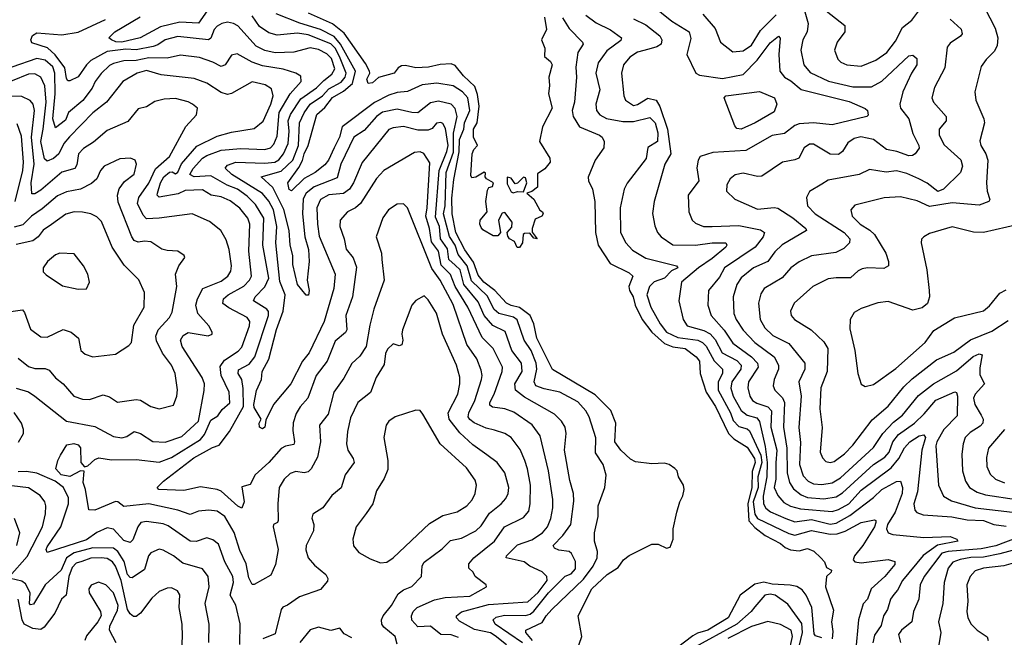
# Model space of a CAD drawing. Extents: x 1308313 to 1441400, y 959662 to 1036319.
# Tile 596 of 656: x 1409982 to 1414736, y 987731 to 990713. Entities that reach past the tile are written whole.
import ezdxf

# ---------------------------------------------------------------- set-up
doc = ezdxf.new("R2010")
doc.units = 0

msp = doc.modelspace()

# ---------------------------------------------------------------- linework, layer by layer
at = {"layer": '0CON10XD'}
for points in [[(1413023.4, 990793.4), (1413131.2, 990705), (1413213.8, 990655), (1413222.3, 990622.3), (1413204, 990545), (1413247.1, 990455), (1413264.7, 990444.7), (1413375, 990429.7), (1413475, 990447.8), (1413543.1, 990516.9), (1413605, 990601.2), (1413645, 990633.1), (1413654.5, 990624.5), (1413647.5, 990545), (1413651.7, 990465), (1413674.8, 990434.8), (1413705, 990417.5), (1413754.6, 990375.4), (1413987.3, 990317.3), (1414065, 990284.2), (1414075.6, 990275), (1414078.8, 990251.2), (1414072.5, 990245), (1413905, 990205.4), (1413815, 990214.5), (1413745, 990210.3), (1413725, 990201.6), (1413675, 990162.7), (1413615, 990153.4), (1413488.4, 990081.6), (1413328.8, 990071.2), (1413268.3, 990051.7), (1413257.8, 990035), (1413251.9, 989998.1), (1413260.5, 989935), (1413209.1, 989865), (1413212.1, 989785), (1413229.5, 989745), (1413245, 989730.5), (1413283.8, 989713.8), (1413325.5, 989714.5), (1413455, 989718.9), (1413558.3, 989698.3), (1413577.9, 989685), (1413572, 989665), (1413533.1, 989615), (1413385.2, 989514.8), (1413361, 989469), (1413308.5, 989405), (1413304.1, 989334.1), (1413320.3, 989285), (1413383.8, 989213.8), (1413425, 989151.4), (1413515, 989084.8), (1413544, 989055), (1413547.1, 989035), (1413501.4, 988965), (1413498.1, 988935), (1413507.6, 988895), (1413520, 988875), (1413541.2, 988861.2), (1413593.6, 988843.6), (1413611.5, 988825), (1413608.9, 988745), (1413637.2, 988635), (1413633.5, 988573.5), (1413633.5, 988495), (1413625.6, 988455), (1413642.5, 988415), (1413671.8, 988381.9), (1413703.6, 988363.6), (1413751.6, 988351.6), (1413905, 988339.2), (1413935, 988348.6), (1413985, 988376.2), (1414045, 988442), (1414190.1, 988549.9), (1414226.6, 988595), (1414253.7, 988646.3), (1414280, 988675), (1414325, 988703.5), (1414347.8, 988707.8), (1414355.9, 988695), (1414338.1, 988635), (1414316.3, 988433.7), (1414298.9, 988375), (1414303.8, 988345), (1414314.4, 988334.4), (1414345, 988323), (1414483.3, 988313.3), (1414557.4, 988297.4), (1414634.9, 988294.9), (1414685, 988275.6), (1414745, 988266.9)], [(1414615, 990823.8), (1414691.2, 990671.2), (1414705.4, 990625), (1414701.1, 990588.9), (1414689.4, 990560.6), (1414648.9, 990521.1), (1414625, 990486.7), (1414593.3, 990365), (1414599.1, 990325), (1414637.7, 990235), (1414639.6, 990215), (1414617.6, 990127.6), (1414623.3, 990105), (1414646.2, 990065), (1414657.1, 990035), (1414650.8, 989925), (1414653.8, 989885), (1414665.6, 989845), (1414660.8, 989835), (1414615, 989817.8), (1414485, 989828.6), (1414375, 989811.1), (1414315, 989837.6), (1414235, 989857.1), (1414156.5, 989853.5), (1414015, 989818.1), (1413995.7, 989795), (1414001.5, 989765), (1414040.4, 989725), (1414086.8, 989696.8), (1414109.7, 989675), (1414163.8, 989585), (1414177.5, 989545), (1414177.5, 989525), (1414155, 989511.5), (1414075.3, 989514.7), (1414050.5, 989509.5), (1414030, 989500), (1413993.8, 989466.2), (1413925, 989467.2), (1413885, 989461.2), (1413812.2, 989425), (1413721.1, 989345), (1413703.6, 989305), (1413707.3, 989285), (1413722.5, 989265), (1413803.3, 989215), (1413865, 989158.2), (1413883.5, 989125), (1413881.1, 989015), (1413850.3, 988935), (1413844.7, 988834.7), (1413856.1, 988743.9), (1413846.9, 988625), (1413857.7, 988597.7), (1413875, 988579.5), (1413895, 988574.6), (1413915, 988580), (1413965, 988616.5), (1414005, 988659.3), (1414098.2, 988781.8), (1414175, 988846.8), (1414250.1, 988939.9), (1414290.9, 988979.1), (1414409.4, 989070.6), (1414492.8, 989107.2), (1414572.5, 989167.5), (1414675, 989209.8), (1414755, 989260)], [(1413752.8, 990825), (1413788.4, 990695)], [(1410898.1, 990771.9), (1410845, 990696.5), (1410755, 990700.9), (1410661.9, 990678.1), (1410564.3, 990625), (1410474.7, 990604.7), (1410445.6, 990605.6), (1410425.6, 990615), (1410412.9, 990625), (1410442.3, 990655), (1410563.1, 990726.9)], [(1412672.5, 987665), (1412696.2, 987735), (1412678.8, 987835), (1412745, 987964.3), (1412818, 988035), (1412872.4, 988067.6), (1412898, 988105), (1412925, 988126.2), (1413035, 988180.8), (1413065, 988181.4), (1413105, 988161.9), (1413123.3, 988166.7), (1413137.7, 988205), (1413137.6, 988255), (1413154.3, 988335.7), (1413168.8, 988385), (1413184.1, 988414.1), (1413190.9, 988445), (1413186.9, 988465), (1413162.9, 988505), (1413156, 988535), (1413145, 988546), (1413118, 988565), (1413095, 988572), (1413035, 988568.7), (1412955, 988578.4), (1412931.8, 988591.8), (1412884.8, 988635), (1412855.2, 988675), (1412861.1, 988765), (1412836.7, 988826.7), (1412761.3, 988901.3), (1412555, 989024.6), (1412479.3, 989175), (1412464, 989245), (1412446.9, 989285), (1412395, 989322.6), (1412355, 989332.4), (1412332.6, 989345), (1412275.9, 989405.9), (1412223.3, 989445), (1412195, 989479.8), (1412172.7, 989542.7), (1412131.6, 989601.6), (1412087.5, 989685), (1412070.5, 989775), (1412068.8, 989851.2), (1412078.6, 989941.4), (1412103.8, 990075), (1412106.1, 990135), (1412126, 990184), (1412130.2, 990215), (1412155.8, 990275), (1412145.1, 990335.1), (1412119.7, 990365), (1412075, 990394.3), (1411996, 990406), (1411925, 990397.7), (1411855, 990366.2), (1411805, 990361.5), (1411765, 990349.2), (1411695, 990313.8), (1411539.4, 990195), (1411526, 990145), (1411501.2, 990095), (1411472.6, 990035), (1411455, 990012.4), (1411408.9, 989975), (1411355, 989945.4), (1411295, 989886.9), (1411283.2, 989893.2), (1411277.5, 989925), (1411330.7, 989999.3), (1411347, 990033), (1411355, 990064.7), (1411375.6, 990105), (1411417.1, 990255), (1411455, 990289.6), (1411493, 990337), (1411545, 990367.8), (1411589.7, 990405), (1411603, 990465), (1411531.2, 990595), (1411501.2, 990631.2), (1411435, 990666.2), (1411335, 990696.3), (1411220.7, 990740.7)], [(1412515.4, 990725.4), (1412525.5, 990665), (1412501.9, 990615), (1412517.1, 990575), (1412516.7, 990535), (1412545, 990511.2), (1412552.5, 990495), (1412537.1, 990435), (1412540.6, 990395), (1412535.6, 990355), (1412552.5, 990285), (1412506, 990195), (1412491.2, 990125), (1412541.2, 990045), (1412543.3, 990025), (1412517.7, 989992.3), (1412481.7, 989968.3), (1412482.5, 989905), (1412455, 989883.3), (1412430, 989875), (1412465, 989846.7), (1412493.8, 989793.8), (1412506.7, 989785), (1412510, 989775), (1412502.5, 989765), (1412470.7, 989749.3), (1412456.2, 989705), (1412456.7, 989686.7), (1412480, 989655), (1412465, 989657.5), (1412445, 989682.5), (1412419.3, 989680.7), (1412413.8, 989675), (1412410, 989635), (1412395, 989612.9), (1412383.7, 989613.7), (1412371.5, 989641.5), (1412346.7, 989655), (1412338.3, 989668.3), (1412336.2, 989685), (1412358.1, 989711.9), (1412360.4, 989735), (1412325, 989782.5), (1412310.9, 989779.1), (1412294.3, 989745.7), (1412303.9, 989686.1), (1412291.4, 989668.6), (1412268.9, 989668.9), (1412218, 989698), (1412209.5, 989709.5), (1412203.8, 989725), (1412206, 989745), (1412239.2, 989785), (1412232, 989835), (1412240.7, 989889.3), (1412247, 989903), (1412265, 989907.5), (1412270, 989925), (1412236.7, 989945), (1412230, 989955), (1412231.7, 989971.7), (1412225, 989977.5), (1412185, 989952.5), (1412165, 989950), (1412160.7, 989960.7), (1412166, 990065), (1412175, 990086.2), (1412192.5, 990105), (1412173.1, 990145), (1412174, 990185), (1412190.4, 990215), (1412199.8, 990295), (1412192, 990352), (1412179.6, 990389.6), (1412125, 990441.9), (1412085, 990491.8), (1412065, 990499.2), (1412012.7, 990497.3), (1411956.6, 990483.4), (1411895, 990480), (1411845, 990492.5), (1411825, 990490.8), (1411808.9, 990481.1), (1411790, 990455), (1411715, 990433.3), (1411685, 990408.6), (1411664.4, 990405), (1411658.5, 990425), (1411673.5, 990455), (1411671.5, 990465), (1411651.8, 990501.8), (1411548.3, 990648.3), (1411492.6, 990692.6), (1411376.9, 990745)], [(1413280.1, 990740.1), (1413339.7, 990669.7), (1413365.7, 990605), (1413425, 990558.2), (1413475, 990563.3), (1413515, 990590.4), (1413559.1, 990660.9), (1413634.1, 990735.9)], [(1413875.3, 990755), (1413965.5, 990685), (1413965.3, 990654.7), (1413928.9, 990605), (1413915.8, 990565.8), (1413932.8, 990522.8), (1413947.5, 990507.5), (1413976.2, 990495), (1414045, 990488.8), (1414115, 990517.3), (1414168.2, 990555), (1414211.1, 990608.9), (1414244.8, 990675.2), (1414289, 990711), (1414327.9, 990762.1)], [(1412410.3, 987705), (1412278.5, 987795), (1412267.4, 987815), (1412282.5, 987827.5), (1412322.6, 987837.4), (1412425, 987836.6), (1412446.9, 987843.1), (1412465, 987857.5), (1412534.7, 987945.3), (1412615, 988026.7), (1412645, 988038), (1412665, 988062), (1412665, 988097.5), (1412646, 988135), (1412634.5, 988144.5), (1412585, 988151.6), (1412565, 988160.7), (1412557.7, 988175), (1412605, 988222), (1412642.8, 988275), (1412658.1, 988388.1), (1412656.8, 988425), (1412638.8, 988488.8), (1412612.6, 988635), (1412620.9, 988715), (1412616, 988745), (1412598.8, 988775), (1412565, 988808.2), (1412420.1, 988890.1), (1412375.3, 988925), (1412372.5, 988955), (1412408.5, 989015), (1412405.6, 989055), (1412358.7, 989115), (1412326.7, 989206.7), (1412266.9, 989236.9), (1412225, 989284.2), (1412195, 989350.2), (1412125.8, 989435), (1412109.2, 989505), (1412085, 989527.9), (1412054.9, 989555), (1412047.2, 989607.2), (1412014.6, 989655), (1412009.5, 989715), (1411989.4, 989759.4), (1412007.7, 989985), (1412045, 990076.8), (1412050.8, 990105), (1412037.9, 990187.9), (1412025, 990211.5), (1412015, 990216.2), (1411995, 990212.7), (1411973.2, 990186.8), (1411955, 990179.1), (1411905, 990179.5), (1411835, 990196.7), (1411785, 990191.2), (1411765, 990183.3), (1411635.8, 990024.2), (1411593.9, 989925), (1411575, 989894.1), (1411546.1, 989873.9), (1411475, 989867.7), (1411434.7, 989845), (1411417.2, 989805), (1411419.8, 989725), (1411428.3, 989668.3), (1411505.7, 989485), (1411498.3, 989415), (1411452.9, 989255), (1411379.4, 989105), (1411348.4, 989065), (1411291.1, 988955), (1411207.5, 988855), (1411170, 988780), (1411165.6, 988745), (1411155, 988737.5), (1411140, 988745), (1411138.8, 988765), (1411147.5, 988785), (1411115, 988840), (1411113.4, 988855), (1411125, 988921.9), (1411150, 988975), (1411152.7, 989015), (1411185.5, 989074.5), (1411222.1, 989217.9), (1411253.8, 989305), (1411264, 989384), (1411238.4, 989448.4), (1411219, 989635), (1411224.3, 989715), (1411207.9, 989795), (1411185, 989837.4), (1411155, 989874.4), (1411005.8, 989965), (1410974.6, 989995.4), (1410985, 990010.4), (1411025, 990024.8), (1411165, 990019.9), (1411214.4, 990025.6), (1411233.4, 990036.6), (1411255.8, 990065), (1411278.1, 990115), (1411282.7, 990175), (1411278.7, 990225), (1411289.7, 990255), (1411339, 990331), (1411415, 990383.5), (1411450.4, 990419.6), (1411489.8, 990450.2), (1411503.2, 990475), (1411487.1, 990525), (1411465, 990548.6), (1411425, 990569.3), (1411385, 990576.4), (1411305, 990555.7), (1411215, 990553.2), (1411165, 990563.5), (1411123.5, 990585), (1411035, 990683.2), (1411015, 990694.7), (1410985, 990700.3), (1410957.5, 990695), (1410935, 990681.2), (1410920.9, 990665), (1410905.5, 990624.5), (1410894.3, 990615.7), (1410745, 990631.9), (1410685, 990615.2), (1410649.2, 990590.8), (1410626.7, 990583.3), (1410545, 990568), (1410495, 990570.2), (1410405, 990559.8), (1410325, 990515.7), (1410304.2, 990495), (1410265, 990436.5), (1410225, 990417.1), (1410215, 990417.5), (1410208.3, 990428.3), (1410199.4, 990480.6), (1410152.9, 990542.9), (1410116.3, 990576.3), (1410040.6, 990600.6), (1410035.4, 990615), (1410043.3, 990636.7), (1410065, 990649.6), (1410185, 990640.2), (1410265, 990652.6), (1410396.7, 990713.3)], [(1412458.5, 987715), (1412425.4, 987755), (1412426.5, 987765), (1412505, 987802.2), (1412524, 987835), (1412551, 987865), (1412705, 988011.7), (1412751, 988075), (1412769.6, 988115), (1412772, 988145), (1412758.2, 988195), (1412756.9, 988235), (1412775.5, 988315), (1412775.5, 988365), (1412807.7, 988455), (1412813.3, 988513.3), (1412800, 988565), (1412761.9, 988621.9), (1412763.3, 988693.3), (1412731.6, 988795), (1412716, 988825), (1412677.5, 988867.5), (1412590, 988915), (1412515, 988930), (1412473.9, 988945), (1412466.1, 988965), (1412479.4, 989025), (1412475.7, 989055), (1412452.2, 989115), (1412417.7, 989165), (1412383.4, 989263.4), (1412366.4, 989276.4), (1412295, 989294.8), (1412273.5, 989313.5), (1412239.1, 989379), (1412162.8, 989452.8), (1412142.7, 989525), (1412098.5, 989578.5), (1412084.3, 989625), (1412056.8, 989666.8), (1412028.7, 989775), (1412036.1, 989815), (1412041.5, 989975), (1412076.6, 990073.4), (1412076.9, 990165), (1412093.9, 990245), (1412084.3, 990284.3), (1412065.2, 990305.2), (1412005, 990319.6), (1411965, 990311.9), (1411905, 990263.9), (1411875, 990264.1), (1411805, 990281.5), (1411734.1, 990265.9), (1411705, 990246.1), (1411645, 990178.3), (1411595.3, 990145), (1411532.4, 990015), (1411515, 989948.9), (1411404.5, 989905.5), (1411366.1, 989875), (1411351.2, 989848.8), (1411347, 989775), (1411359.6, 989665), (1411377.3, 989602.7), (1411380, 989545), (1411370.8, 989455), (1411380, 989405), (1411376.5, 989383.5), (1411365, 989383.1), (1411324.2, 989435), (1411301.3, 989531.3), (1411301.2, 989575), (1411287.7, 989625), (1411283.5, 989695), (1411256.7, 989796.7), (1411205, 989903), (1411147.5, 989955), (1411245, 989981.4), (1411300.2, 990035), (1411328.4, 990105), (1411332.5, 990215), (1411355, 990263.2), (1411385.3, 990304.7), (1411443.7, 990345), (1411475, 990378.4), (1411535, 990410.6), (1411554.2, 990435), (1411557.7, 990455), (1411527, 990535), (1411505, 990575.2), (1411485, 990595.9), (1411375, 990639.6), (1411322.9, 990647.1), (1411273.1, 990643.1), (1411225, 990638.6), (1411185, 990650), (1411139.7, 990679.7), (1411105, 990730.9)], [(1412602.5, 990722.5), (1412635, 990670), (1412699.1, 990605), (1412702.3, 990595), (1412676.6, 990555), (1412666.5, 990483.5), (1412670, 990435), (1412660.3, 990315), (1412649.6, 990275), (1412653.7, 990245), (1412685.7, 990195.7), (1412781.8, 990155), (1412794.5, 990145), (1412803.6, 990125), (1412803.1, 990095), (1412761.4, 990035), (1412726.6, 989953.4), (1412728.2, 989935), (1412747.8, 989895), (1412759.8, 989835), (1412762.5, 989685), (1412774.8, 989625), (1412833.1, 989535), (1412925, 989490), (1412942.5, 989475), (1412923.4, 989425), (1412925.7, 989405), (1412944.3, 989375), (1412954.1, 989335), (1412987.8, 989265), (1413034, 989204), (1413095, 989150.1), (1413135, 989134), (1413194.4, 989125.6), (1413248.2, 989085), (1413263.9, 989065), (1413267.2, 989005), (1413296.2, 988915), (1413341.6, 988845), (1413405, 988715.2), (1413429.7, 988689.7), (1413495, 988649.2), (1413530.1, 988595), (1413532.4, 988575), (1413518.9, 988531.1), (1413516.6, 988455), (1413498.4, 988375), (1413503, 988293), (1413531.6, 988261.6), (1413581.9, 988221.9), (1413655, 988184.5), (1413677.5, 988165), (1413703.9, 988153.9), (1413745, 988148.1), (1413785, 988159.7), (1413816.7, 988146.7), (1413850.8, 988115), (1413868, 988095), (1413878, 988068), (1413901.2, 988055), (1413900, 988045), (1413877.5, 988025), (1413873.3, 987975), (1413912, 987862), (1413901.4, 987805), (1413908.5, 987758.5), (1413905, 987723.3)], [(1412715, 990734.6), (1412765, 990697.5), (1412835, 990664.7), (1412888.2, 990625), (1412885, 990612.7), (1412817.5, 990562.5), (1412775.9, 990505), (1412764.2, 990454.2), (1412782.9, 990375), (1412764.2, 990305), (1412767.8, 990275), (1412783.4, 990253.4), (1412815, 990235.8), (1412895, 990221.2), (1412945, 990221.2), (1413025, 990240), (1413051, 990215), (1413064, 990166), (1413061.6, 990125), (1413015, 990095.8), (1413007.1, 990042.9), (1412915, 989924.3), (1412901.2, 989895), (1412881.2, 989805), (1412882.9, 989685), (1412908.5, 989635), (1412940.8, 989600.8), (1413005, 989562.3), (1413154, 989524), (1413160, 989515), (1413129.8, 989500.2), (1413095, 989464.8), (1413045, 989447.4), (1413023.1, 989425), (1413009.5, 989385), (1413028.9, 989325), (1413074.6, 989244.6), (1413105.3, 989205), (1413159.1, 989179.1), (1413256.1, 989166.1), (1413279, 989155), (1413297, 989137), (1413335.1, 989065.1), (1413375.8, 989025), (1413375.2, 989005), (1413353.9, 988965), (1413354.2, 988925), (1413414.6, 988815), (1413427.4, 988777.4), (1413455, 988748.3), (1413495, 988737.7), (1413505, 988728.6), (1413560.2, 988610.2), (1413565.3, 988574.7), (1413546.4, 988505), (1413547.9, 988455), (1413523.4, 988385), (1413532.1, 988325), (1413545, 988304.1), (1413695, 988231.6), (1413725, 988223.6), (1413805, 988246.4), (1413895, 988229.6), (1413929.2, 988230.8), (1413967.3, 988242.7), (1414045, 988285.2), (1414108.6, 988298.6), (1414115.4, 988295.4), (1414115.8, 988285.8), (1414109.3, 988265), (1414052.8, 988175), (1414013.5, 988125), (1414006.9, 988105), (1414015, 988094.8), (1414045, 988090.4), (1414175, 988107), (1414207.8, 988097.8), (1414208.1, 988081.9), (1414159.4, 988025), (1414093.3, 987965), (1414075, 987915.7), (1414055, 987892.5), (1414032.7, 987815), (1414018.1, 987658.1)], [(1412945, 990716.8), (1413005, 990688.1), (1413073.1, 990635), (1413082.7, 990615), (1413078.9, 990595), (1413058.6, 990581.4), (1413019.7, 990570.3)], [(1413788.4, 990695), (1413784.1, 990655), (1413762.9, 990615), (1413753.5, 990565), (1413768.7, 990495), (1413798.6, 990458.6), (1413886.6, 990416.6), (1414005, 990389.4), (1414095, 990389), (1414145, 990416.5), (1414275, 990539.2), (1414295, 990541.9), (1414313.1, 990525), (1414313.8, 990495), (1414288, 990455), (1414245.8, 990365), (1414232.2, 990305), (1414235.4, 990285), (1414274.5, 990235), (1414293.6, 990163.6), (1414323.3, 990105), (1414325, 990093.3), (1414306.2, 990065), (1414293, 990057), (1414275, 990056.4), (1414217.1, 990077.1), (1414166.9, 990086.9), (1414105, 990134.8), (1414042.5, 990147.5), (1414011.5, 990138.5), (1413981.2, 990118.8), (1413954.2, 990075.8), (1413935, 990062.8), (1413895, 990063.3), (1413815, 990111.8), (1413795, 990112.5), (1413769.4, 990095), (1413744.2, 990045), (1413725, 990035.5), (1413665.3, 990024.7), (1413565, 989957.3), (1413545, 989955.5), (1413475, 989971.2), (1413436, 989964), (1413412.9, 989945), (1413395.7, 989915), (1413394.2, 989885), (1413435, 989845.7), (1413545, 989798.2), (1413625, 989806.4), (1413642.6, 989802.6), (1413715, 989756.7), (1413777.1, 989705), (1413781.4, 989695), (1413663.6, 989626.4), (1413627.4, 989592.6), (1413594.4, 989545.6), (1413525, 989514.7), (1413465, 989466.6), (1413444.8, 989435.2), (1413427.2, 989375), (1413430.7, 989295), (1413441.1, 989265), (1413475, 989214.1), (1413531.6, 989155), (1413624.1, 989085), (1413645.2, 989045.2), (1413646.5, 989025), (1413625.3, 988975), (1413620, 988945), (1413627.5, 988925), (1413665, 988886.8), (1413675.2, 988865), (1413669.5, 988745), (1413685.7, 988645), (1413687.7, 988525), (1413698.9, 988478.9), (1413717.9, 988447.9), (1413755, 988418.7), (1413785, 988406.2), (1413865, 988399.5), (1413925, 988409.5), (1413955, 988429), (1414105, 988565.6), (1414159.2, 988600.8), (1414179.6, 988625), (1414197.3, 988675), (1414225, 988709.6), (1414301.6, 988765), (1414349.6, 988810.4), (1414404.7, 988875.3), (1414496.9, 988916.9), (1414505, 988912.9), (1414510.6, 988895), (1414508.9, 988801.1), (1414443.9, 988735), (1414410.3, 988675), (1414405.3, 988655), (1414418, 988465), (1414441.7, 988411.7), (1414480.4, 988390.4), (1414595, 988356.4), (1414775, 988335.2)], [(1414475, 990715.6), (1414527.7, 990667.7), (1414532.9, 990645), (1414525, 990633.8), (1414475, 990600), (1414459.5, 990580.5), (1414449.2, 990480.8), (1414398.9, 990385), (1414385.6, 990335), (1414394.4, 990315), (1414455.5, 990245), (1414455.5, 990225), (1414421.1, 990185), (1414422, 990155), (1414445, 990108.9), (1414525.7, 990035.7), (1414534.7, 990005), (1414525.2, 989974.8), (1414442.3, 989895), (1414415, 989883.5), (1414363.6, 989923.6), (1414322.9, 989945), (1414265, 989970.4), (1414215, 989983.9), (1414165, 989977.1), (1414085, 989989.4), (1414035, 989965.4), (1413885, 989938.2), (1413855, 989919.1), (1413795, 989884), (1413780.6, 989855), (1413786.2, 989815), (1413822.5, 989775), (1413963.4, 989685), (1413990, 989655), (1413988.5, 989635), (1413961.5, 989608.5), (1413921.8, 989588.2), (1413805, 989573.4), (1413745, 989543.3), (1413705, 989514.6), (1413664, 989466), (1413576.2, 989415), (1413560.4, 989389.6), (1413549.7, 989345), (1413557.8, 989265), (1413579.6, 989225), (1413618.7, 989188.7), (1413695, 989150), (1413773.2, 989055), (1413772.4, 989025), (1413744.7, 988965), (1413755.2, 988895), (1413743.6, 988743.6), (1413751.3, 988671.3), (1413747.2, 988565), (1413765, 988511.2), (1413789.2, 988485), (1413815, 988472.2), (1413855, 988468.4), (1413905, 988476.3), (1413945, 988500.9), (1414105, 988648.1), (1414149.3, 988715), (1414200.7, 988769.3), (1414245, 988804.1), (1414321.9, 988898.1), (1414394.6, 988955.4), (1414505, 989017), (1414585, 989087.5), (1414615, 989100), (1414628.9, 989095), (1414617.2, 989032.8), (1414617.7, 988997.7), (1414641.1, 988955), (1414595.3, 988905), (1414587.6, 988885), (1414593.5, 988855), (1414625, 988803.1), (1414633.4, 988785), (1414632.4, 988765), (1414620.2, 988749.8), (1414570.8, 988719.2), (1414546.9, 988695), (1414536.6, 988665), (1414531.6, 988615), (1414534, 988535), (1414548.2, 988485), (1414567.3, 988455), (1414605, 988431.2), (1414645, 988418.5), (1414795, 988396.9)], [(1413019.7, 990570.3), (1412965, 990556), (1412928.1, 990531.9), (1412898, 990495), (1412888, 990455), (1412899.6, 990345), (1412907.5, 990325), (1412945, 990298.7), (1412965, 990303.4), (1413015, 990333.4), (1413055, 990324.7), (1413073.5, 990293.5), (1413109.3, 990185), (1413125.2, 990064.8), (1413097.5, 990015), (1413046.2, 989835), (1413037.2, 989777.2), (1413048.3, 989718.3), (1413061.8, 989685), (1413079.1, 989665), (1413135.8, 989625.8), (1413245, 989624.1), (1413325.8, 989635.8), (1413391.2, 989635), (1413396.9, 989625), (1413392.2, 989615), (1413325, 989559.5), (1413259.1, 989515), (1413176.8, 989445), (1413164.2, 989355), (1413185.4, 989265), (1413205.6, 989235), (1413285, 989211.9), (1413315.5, 989195.5), (1413339.4, 989169.4), (1413374.3, 989104.3), (1413445, 989066.7), (1413464.8, 989045), (1413464.4, 989025), (1413420, 988965), (1413415.7, 988934.3), (1413427.7, 988895), (1413465, 988826.2), (1413493.9, 988803.9), (1413540.5, 988790.5), (1413553.3, 988773.3), (1413581.7, 988651.7), (1413591.5, 988575), (1413589.7, 988505), (1413572.4, 988412.4), (1413573.6, 988375), (1413585, 988354.1), (1413606.4, 988336.4), (1413680.8, 988305), (1413725, 988289.3), (1413805, 988299.2), (1413895, 988277.9), (1413925, 988281.7), (1413989.7, 988319.7), (1414104.2, 988405.8), (1414145, 988444.4), (1414215, 988483.2), (1414235, 988484.3), (1414243.8, 988455), (1414242.3, 988425), (1414209.6, 988335), (1414172.4, 988275), (1414167.9, 988255), (1414175, 988236), (1414197.2, 988227.2), (1414346.8, 988213.2), (1414475, 988218.2), (1414506, 988205), (1414512, 988195), (1414413.7, 988176.3), (1414345, 988125.6), (1414245, 988005.2), (1414220.8, 987959.2), (1414202, 987938), (1414186.6, 987915), (1414171.3, 987865), (1414152.2, 987835), (1414142.2, 987787.7), (1414109.3, 987740.7), (1414100.9, 987705)], [(1412331.8, 987695), (1412278.4, 987738.4), (1412255, 987752), (1412178.6, 987768.6), (1412105, 987808.8), (1412090.4, 987825), (1412091.2, 987835), (1412115, 987854.7), (1412245, 987889.8), (1412435, 987901.7), (1412485, 987947.6), (1412528.1, 988005), (1412527.8, 988025), (1412505, 988047.1), (1412445.8, 988075), (1412418, 988095), (1412330.8, 988115), (1412333.1, 988125), (1412385, 988177.7), (1412455, 988202.2), (1412507.1, 988235), (1412531.1, 988265), (1412547, 988305), (1412556.2, 988356.2), (1412555.6, 988395.6), (1412535.2, 988535), (1412495, 988704), (1412456.2, 988756.2), (1412367.5, 988817.5), (1412325, 988834.2), (1412265, 988842.3), (1412252.5, 988852.5), (1412251.6, 988865), (1412272.8, 988905), (1412312, 989015), (1412313.5, 989035), (1412268.8, 989125), (1412215, 989178.8), (1412145.2, 989325), (1412084.6, 989425), (1412062.9, 989482.9), (1412017.4, 989527.4), (1412003.9, 989595), (1411970.7, 989640.7), (1411960.5, 989705), (1411943, 989765), (1411950, 989805), (1411962, 990022), (1411933.6, 990066.4), (1411915, 990075.3), (1411888.2, 990071.8), (1411741.1, 989985), (1411705, 989946.5), (1411628, 989825), (1411603.9, 989805), (1411564.5, 989785), (1411529.1, 989745), (1411527.3, 989715), (1411548.8, 989655), (1411558.2, 989605), (1411592.4, 989562.4), (1411608.7, 989518.7), (1411589.2, 989375), (1411556.9, 989285), (1411561.6, 989215), (1411555, 989202.9), (1411505, 989160.5), (1411466.9, 989065), (1411414.2, 988995), (1411372.8, 988885), (1411335.6, 988844.4), (1411317.7, 988812.3), (1411302.9, 988767.1), (1411300.4, 988729.6), (1411308.5, 988675), (1411305, 988662.5), (1411265, 988654), (1411245, 988643.1), (1411185, 988574.7), (1411119.5, 988515), (1411095, 988469.2), (1411055, 988458), (1411066.2, 988385), (1411055, 988354.3), (1411035, 988363.5), (1410955, 988436.4), (1410935, 988445.4), (1410855, 988457.3), (1410775, 988440.3), (1410653.8, 988445), (1410646.2, 988455), (1410676.4, 988485), (1410822.8, 988597.2), (1410912.4, 988647.6), (1410945, 988659.1), (1410995.1, 988724.9), (1411062.4, 988845), (1411061.7, 988931.7), (1411054.7, 988975), (1411037.6, 989005), (1411037.9, 989022.1), (1411089.5, 989050.5), (1411117.7, 989085), (1411184.1, 989285), (1411183.7, 989303.7), (1411175.8, 989315.8), (1411111.8, 989355), (1411118.7, 989375), (1411165, 989422.8), (1411185.4, 989465), (1411156.1, 989625), (1411161.2, 989755), (1411120, 989820.1), (1411080.2, 989860.2), (1411034.2, 989895), (1410984.7, 989914.7), (1410905, 989959.3), (1410824.8, 989954.8), (1410804, 989965), (1410820.3, 989995), (1410865, 990044.3), (1410885, 990057.7), (1410955, 990083.2), (1411049.2, 990090.8), (1411165, 990085.7), (1411192.5, 990095), (1411208.8, 990111.2), (1411225, 990150), (1411235.1, 990265), (1411288.5, 990355), (1411341.6, 990415), (1411339.7, 990439.7), (1411315.8, 990455), (1411255, 990473.9), (1411155, 990490), (1411105, 990508.4), (1411031.7, 990548.3), (1411005, 990541.2), (1410975, 990495.6), (1410955, 990486.9), (1410915, 990507.6), (1410849.7, 990529.7), (1410759.2, 990540.9), (1410695, 990526.6), (1410605, 990528.1), (1410545, 990516.5), (1410485, 990514.8), (1410435, 990501), (1410415, 990491.2), (1410376.1, 990453.9), (1410346.3, 990415), (1410332.5, 990382.5), (1410287.3, 990322.7), (1410218.2, 990265), (1410202.7, 990227.3), (1410155, 990190), (1410142.3, 990235), (1410153.8, 990355), (1410151.7, 990455), (1410142, 990485), (1410105, 990517), (1410065, 990525.7), (1409945, 990483)], [(1412100.6, 987729.4), (1412065, 987743.3), (1412014.8, 987744.8), (1411965, 987785.2), (1411905, 987781.2), (1411875, 987814.4), (1411873.6, 987835), (1411882.2, 987855), (1411901.9, 987875), (1411985, 987912.4), (1412037.2, 987922.8), (1412155, 987930), (1412236.7, 987975), (1412233.8, 987985), (1412181.1, 988025), (1412171.9, 988045), (1412151.1, 988065), (1412151.2, 988085), (1412175.5, 988115), (1412275.3, 988195), (1412323.2, 988265), (1412415, 988309.6), (1412440.5, 988339.5), (1412447.6, 988375), (1412447.8, 988465), (1412434.7, 988545), (1412421.8, 988585), (1412397.8, 988637.8), (1412354.5, 988695), (1412324.2, 988715), (1412275, 988731.6), (1412235, 988741.2), (1412177, 988767), (1412155, 988782.3), (1412148, 988795), (1412150.6, 988815), (1412180.4, 988875), (1412211.7, 988975), (1412215.7, 988995), (1412211, 989021), (1412189.5, 989075), (1412141.3, 989145), (1412075, 989337.5), (1412012.1, 989455), (1411971.5, 989511.5), (1411854.7, 989804.7), (1411835, 989823.3), (1411805, 989822.5), (1411762.9, 989795), (1411735, 989756), (1411702.5, 989665), (1411728.7, 989585), (1411730.8, 989555), (1411741.4, 989455), (1411692.4, 989315), (1411672.4, 989237.6), (1411655.8, 989135), (1411625, 989088.9), (1411585, 989052.5), (1411547.9, 988982.1), (1411498.7, 988915), (1411471.9, 988808.1), (1411429.6, 988755), (1411434.7, 988675), (1411419.5, 988600.5), (1411389.4, 988545), (1411375, 988530), (1411355, 988525.3), (1411315, 988531.1), (1411287.4, 988522.6), (1411258.9, 988495), (1411235.4, 988455), (1411227.8, 988375), (1411230.9, 988295), (1411227.5, 988285), (1411208, 988275), (1411206.4, 988265), (1411229.4, 988155), (1411217.2, 988082.8), (1411195, 988031.8), (1411115, 987985.6), (1411105, 987985.7), (1411088.6, 988018.6), (1411076, 988086), (1411045, 988150.8), (1411017.5, 988237.5), (1410972.2, 988315), (1410935, 988340.5), (1410895, 988344.3), (1410845, 988339.5), (1410805, 988324.7), (1410745.2, 988345.2), (1410605, 988375.2), (1410485, 988362.8), (1410455.3, 988385.3), (1410445, 988386.7), (1410345, 988345.5), (1410315.8, 988345.8), (1410300.3, 988445), (1410288.9, 988478.9), (1410292.9, 988532.9), (1410275, 988535.2), (1410225, 988508.1), (1410183.1, 988515), (1410156, 988545), (1410166, 988585), (1410179.4, 988610.6), (1410209.2, 988660.8), (1410244, 988666), (1410265, 988659.5), (1410276.5, 988646.5), (1410278, 988575), (1410295, 988554.6), (1410311.7, 988558.3), (1410345, 988590.2), (1410365, 988597.4), (1410425, 988587.7), (1410545, 988588.9), (1410655, 988577.2), (1410715, 988599.7), (1410855, 988685.6), (1410875, 988709.7), (1410905, 988779.6), (1410939.5, 988800.5), (1410959.9, 988830.1), (1410996.8, 988863.2), (1410994.3, 988915), (1410954.5, 988994.5), (1410950.8, 989039.1), (1410971.5, 989068.5), (1411037.4, 989112.6), (1411055, 989131.5), (1411091.2, 989235), (1411093.1, 989255), (1411081.1, 989275), (1410991.4, 989321.4), (1410963.3, 989343.3), (1410966, 989365), (1410989.2, 989385), (1411065, 989426.7), (1411092.5, 989455), (1411101.3, 989475), (1411088.7, 989595), (1411092.9, 989725), (1411083.8, 989755), (1411045, 989803.5), (1410998.9, 989838.9), (1410955, 989857.1), (1410906.5, 989866.5), (1410865, 989890.8), (1410781.2, 989888.8), (1410747.7, 989872.3), (1410655.5, 989855.5), (1410646.4, 989865), (1410647.1, 989875), (1410661.8, 989925), (1410677.8, 989955), (1410705, 989977), (1410717.8, 989977.8), (1410735, 989968.2), (1410745, 989976.4), (1410763.7, 990016.3), (1410837.9, 990102.1), (1410935, 990150.8), (1411005, 990170.2), (1411115, 990187.8), (1411157.5, 990222.5), (1411195.2, 990305), (1411205.9, 990345.9), (1411198.4, 990378.4), (1411167.9, 990397.9), (1411105, 990412.9), (1411005, 990356.1), (1410985, 990351.6), (1410955, 990361.1), (1410885, 990406.4), (1410825, 990429.4), (1410665, 990447), (1410595, 990467.6), (1410548.9, 990455), (1410480, 990415), (1410402.1, 990315), (1410335, 990263.4), (1410222.2, 990147.8), (1410195.9, 990115), (1410170.6, 990065), (1410145, 990043.5), (1410115, 990029.4), (1410101.4, 990041.4), (1410084.9, 990125.1), (1410096.3, 990183.7), (1410109.9, 990315), (1410102.9, 990392.9), (1410085, 990435.4), (1410055, 990452.1), (1410025, 990450), (1409864.9, 990385.1)], [(1413465, 990184.6), (1413445, 990188), (1413435, 990200), (1413384, 990335), (1413392, 990345), (1413554.5, 990365.5), (1413625.8, 990335), (1413637.5, 990305), (1413625, 990268.8), (1413533.3, 990215), (1413465, 990184.6)], [(1409965, 988934), (1410025, 988915.4), (1410055, 988895.4), (1410207.8, 988775), (1410345, 988748.4), (1410435, 988700.5), (1410474.7, 988694.7), (1410499.8, 988700.2), (1410535, 988725.3), (1410565, 988715.4), (1410625, 988676.2), (1410685, 988672.7), (1410765, 988700.5), (1410845.6, 988775), (1410873.4, 988923.4), (1410874, 988955), (1410863.2, 988985), (1410766.2, 989135), (1410758.4, 989165), (1410771.7, 989188.3), (1410795, 989203.3), (1410892.9, 989187.1), (1410911.2, 989195), (1410912, 989205), (1410895.6, 989235), (1410841.6, 989295), (1410833.2, 989335), (1410840.8, 989365), (1410865.7, 989414.3), (1410955, 989450.3), (1410987.3, 989475), (1411001.3, 989498.7), (1411005.6, 989525), (1410993.5, 989603.5), (1410979.6, 989649.6), (1410952.9, 989695), (1410898.1, 989738.1), (1410815, 989776), (1410656, 989754), (1410595, 989751.6), (1410578.6, 989768.6), (1410550.7, 989825), (1410557.8, 989855), (1410605, 989923.2), (1410637.9, 989992.1), (1410705, 990052), (1410785, 990196.5), (1410835.8, 990254.2), (1410840.6, 990285), (1410815.8, 990305), (1410795, 990316.2), (1410735, 990331.8), (1410680.2, 990329.8), (1410635, 990318.5), (1410595, 990292.5), (1410555, 990281.9), (1410505, 990221.8), (1410405, 990178.5), (1410338.4, 990121.6), (1410289.7, 990090.3), (1410265.9, 990065), (1410258.1, 990011.9), (1410248.8, 989995), (1410185, 989976.2), (1410085, 989890.4), (1410055, 989872.7), (1410041.4, 989871.4), (1410038.3, 989925), (1410051.9, 990015), (1410039.2, 990145), (1410053.1, 990275), (1410047.2, 990305), (1410033, 990323), (1409992.4, 990342.4), (1409915, 990343.8)], [(1409960.4, 989835), (1409998, 989985), (1410000.4, 990025), (1409990.8, 990150.8), (1409969.7, 990209.7)], [(1409975, 989079.3), (1410025, 989039.2), (1410055, 989028.8), (1410105, 989028.8), (1410125, 989021.2), (1410155, 988983.3), (1410191.5, 988955), (1410244.4, 988895), (1410285, 988880.4), (1410319.4, 988879.4), (1410385, 988902.5), (1410415, 988892.5), (1410455, 988866.5), (1410545, 988878.5), (1410565, 988875.5), (1410615, 988844.6), (1410655, 988833.5), (1410725, 988852), (1410740.4, 988895), (1410743.6, 988926.4), (1410732.3, 989005), (1410715, 989045.7), (1410672.2, 989102.2), (1410643.2, 989163.2), (1410638.9, 989185), (1410651.2, 989215), (1410704.8, 989275.2), (1410718.8, 989301.2), (1410740.8, 989425), (1410734.6, 989485), (1410750.6, 989525), (1410778.8, 989565), (1410776.7, 989575), (1410745, 989596), (1410695, 989597.8), (1410668.8, 989605), (1410615, 989640), (1410585, 989643.6), (1410555, 989639.1), (1410535, 989646.5), (1410522.9, 989665), (1410457.6, 989832.4), (1410454.8, 989865.2), (1410463, 989897), (1410488.6, 989931.4), (1410535, 989967.5), (1410545.8, 990015), (1410540, 990035), (1410517.5, 990045), (1410465, 990040.9), (1410390, 990005), (1410372.2, 989985), (1410354.4, 989945), (1410328.3, 989921.7), (1410275.2, 989894.8), (1410208.6, 989881.4), (1410165, 989863.1), (1410090.3, 989799.7), (1410038.9, 989765), (1409997.3, 989722.7), (1409955, 989712)], [(1412365, 989876.2), (1412385, 989883.8), (1412415, 989882.5), (1412430, 989925), (1412425, 989950), (1412415, 989952.5), (1412386.4, 989923.6), (1412375, 989920), (1412355, 989947.5), (1412335, 989953.3), (1412335, 989920), (1412355, 989881.2), (1412365, 989876.2)], [(1409927.8, 989302.2), (1409995, 989311.9), (1410005, 989300), (1410035, 989219.2), (1410085, 989181.9), (1410115, 989180.5), (1410192.2, 989217.8), (1410230.8, 989205), (1410265.6, 989175), (1410278, 989115), (1410298.7, 989098.7), (1410335, 989084.4), (1410445, 989097.8), (1410509.8, 989140.2), (1410521.9, 989155), (1410532.6, 989237.4), (1410582.9, 989325), (1410584.4, 989395.6), (1410556.9, 989456.9), (1410487, 989527), (1410428.7, 989615), (1410377.8, 989737.8), (1410355, 989761.5), (1410325.3, 989775.3), (1410285, 989784.1), (1410245, 989784.7), (1410205, 989773.9), (1410135, 989724.7), (1410095, 989696.2), (1410070.7, 989665), (1410045, 989645.3), (1409965, 989626.9)], [(1414805, 989724.7), (1414635, 989685.4), (1414587.3, 989687.3), (1414485, 989712.3), (1414375, 989680), (1414346.7, 989665), (1414336.1, 989653.9), (1414334.1, 989635.9), (1414362.1, 989505), (1414372.7, 989405), (1414374.4, 989375), (1414365, 989342), (1414338.8, 989321.2), (1414295, 989310.9), (1414175, 989352.9), (1414125, 989345.5), (1414045, 989317.8), (1414011.2, 989298.8), (1413991.1, 989265), (1413990.6, 989220.6), (1414014.6, 989115), (1414029.1, 989005), (1414045, 988953.3), (1414065, 988942), (1414105, 988951.1), (1414211.7, 989028.3), (1414354.5, 989155), (1414395, 989211.9), (1414496, 989274), (1414635, 989307.9), (1414665, 989331.2), (1414715, 989392.1), (1414745, 989408.7)], [(1410265, 989412.5), (1410305, 989413.8), (1410318.8, 989445), (1410310.8, 989485), (1410290, 989525), (1410245, 989582.9), (1410175.6, 989585.6), (1410155, 989577.8), (1410116.9, 989545), (1410096, 989515), (1410096.1, 989496.1), (1410110.3, 989480.3), (1410188.3, 989428.3), (1410265, 989412.5)], [(1411805, 987698.6), (1411794.6, 987735), (1411740.4, 987780.4), (1411731.1, 987795), (1411728.8, 987815), (1411736.4, 987835), (1411777.4, 987885), (1411809.6, 987940.4), (1411835, 987960.3), (1411875, 987976.7), (1411922.5, 988025), (1411924.7, 988075.3), (1411935, 988093.3), (1412022.6, 988157.4), (1412061.7, 988198.3), (1412115, 988210), (1412184.4, 988245.6), (1412210.1, 988269.9), (1412250.3, 988329.7), (1412307.1, 988375), (1412329.2, 988400.8), (1412340, 988425), (1412343.4, 988455), (1412324.8, 988524.8), (1412288.2, 988575), (1412237.5, 988612.5), (1412170.3, 988660.3), (1412108, 988718), (1412055.3, 988785), (1412051.2, 988815), (1412096.8, 988905), (1412107.9, 988955), (1412107, 988987), (1412091.2, 989045), (1412022.9, 989195), (1411995.3, 989295.3), (1411955, 989360), (1411935, 989380), (1411895, 989357.1), (1411875.5, 989334.5), (1411830, 989215), (1411826.7, 989195), (1411832, 989165), (1411827, 989143), (1411815, 989138.8), (1411785, 989147.5), (1411758.3, 989121.7), (1411749, 989101), (1411741.6, 989048.4), (1411702.5, 988985), (1411676.7, 988913.3), (1411614.6, 988865), (1411580.1, 988789.9), (1411565.3, 988725), (1411560.8, 988665), (1411566.9, 988635), (1411592.1, 988595), (1411596.4, 988575), (1411553.8, 988515), (1411535, 988452.2), (1411489.1, 988415), (1411445, 988356.5), (1411397.1, 988325), (1411393.2, 988306.8), (1411401.8, 988275), (1411400.9, 988245), (1411365.5, 988175), (1411363.8, 988153.8), (1411375, 988114.2), (1411405, 988079.1), (1411460, 988035), (1411469.2, 988015), (1411468.3, 988001.7), (1411435, 987961.4), (1411333.3, 987926.7), (1411275, 987885.4), (1411252.9, 987877.1), (1411244.6, 987865), (1411215, 987748.1), (1411156.3, 987723.6)], [(1409976.2, 988673.8), (1410000.5, 988715), (1410001, 988735), (1409991.4, 988765), (1409955, 988816.8)], [(1411725, 988090.6), (1411755, 988094.4), (1411785, 988114.4), (1411960.3, 988279.8), (1412025, 988318.5), (1412095, 988336.8), (1412141.5, 988365), (1412166.9, 988395), (1412181.8, 988425), (1412187.9, 988465), (1412180.5, 988490.5), (1412139.1, 988549.1), (1412012.5, 988665), (1411929.1, 988809.1), (1411915, 988826.2), (1411895, 988828), (1411795, 988795.6), (1411765, 988774.3), (1411750.9, 988755), (1411740, 988695), (1411760.4, 988585), (1411759.2, 988540.8), (1411742, 988498), (1411705, 988438.8), (1411686.5, 988375), (1411655, 988328.1), (1411606.7, 988265), (1411591.4, 988205), (1411593.2, 988173.2), (1411620.2, 988140.2), (1411675, 988110.5), (1411725, 988090.6)], [(1414736.3, 988733.7), (1414660, 988645), (1414650.1, 988599.9), (1414652.4, 988555), (1414668.3, 988518.3), (1414693.5, 988495), (1414737, 988477)], [(1411045.6, 987695.6), (1411046.3, 987796.4), (1411025, 987886.9), (1410999.1, 987935), (1411013.7, 987995), (1411010.5, 988025), (1410972.2, 988095), (1410941.4, 988181.4), (1410915, 988201.2), (1410885, 988211.2), (1410835, 988192.9), (1410805, 988194.7), (1410699, 988269), (1410675, 988279.1), (1410595, 988290.7), (1410567.8, 988285), (1410551.8, 988265), (1410528, 988202), (1410515, 988189.1), (1410485, 988199.1), (1410435, 988252.8), (1410405, 988259.1), (1410355, 988236.6), (1410305, 988201.1), (1410115, 988141.1), (1410110.8, 988155), (1410115, 988167.7), (1410181.2, 988265), (1410217.6, 988375), (1410218, 988405), (1410194, 988454), (1410152.9, 988485), (1410065, 988523.9), (1410015, 988531.6), (1409975, 988529.2)], [(1409933.5, 988025), (1410019, 988121), (1410092.2, 988265), (1410106.7, 988326.7), (1410107.7, 988365), (1410103.6, 988385), (1410081.2, 988415), (1410025, 988452), (1409945, 988462.6)], [(1409968.6, 988175), (1409983.1, 988235), (1409957.5, 988305)], [(1414861.2, 988235), (1414695, 988173.3), (1414625, 988158.2), (1414465.4, 988144.6), (1414435, 988136.5), (1414349.1, 988025), (1414329.7, 987985), (1414324.1, 987915), (1414298.2, 987855), (1414289.2, 987805), (1414239.5, 987765), (1414224.7, 987745), (1414235, 987706.2)], [(1410895.4, 987705.4), (1410897.5, 987795), (1410877.5, 987895), (1410896.9, 987975), (1410892, 988025), (1410865, 988062.1), (1410769.2, 988089.2), (1410725, 988124.6), (1410675, 988151.2), (1410655, 988156.2), (1410615, 988139.5), (1410604.7, 988125), (1410585, 988058.5), (1410525, 988018.2), (1410515, 988020.3), (1410502.1, 988035), (1410487, 988097), (1410455.7, 988145.7), (1410435, 988161.7), (1410335, 988162.7), (1410245, 988138.2), (1410207.6, 988115), (1410182.8, 988055), (1410105, 987984.6), (1410049.4, 987890.6), (1410035, 987887.5), (1410029.4, 987895), (1410031.2, 987918.8), (1410032.8, 987945), (1410009.7, 987989.7), (1409992.4, 988002.4), (1409938, 988015)], [(1414815, 988161.9), (1414715, 988133.5), (1414635, 988117.8), (1414573.6, 988116.4), (1414523, 988107), (1414486.8, 988093.2), (1414464.3, 988065), (1414446.3, 987995), (1414439.7, 987895), (1414417.5, 987805), (1414429.1, 987755), (1414419.5, 987695)], [(1410762.2, 987615), (1410768.7, 987735), (1410765.9, 987795), (1410752.2, 987875), (1410755.4, 987935.4), (1410744.6, 987954.6), (1410715, 987970), (1410695, 987968.5), (1410655, 987951.9), (1410620, 987920), (1410565, 987847.3), (1410545, 987832.1), (1410532.1, 987832.1), (1410515, 987844.5), (1410502.6, 987865), (1410471.6, 988005), (1410445, 988074.5), (1410429.5, 988095), (1410405, 988111.1), (1410375.1, 988115.1), (1410325, 988113.6), (1410282.2, 988097.8), (1410255, 988088.8), (1410235, 988067.3), (1410219.6, 988025), (1410206.2, 987935), (1410184.7, 987915), (1410152.4, 987847.6), (1410100.3, 987779.7), (1410085, 987768.8), (1410045, 987773.2), (1410003.4, 987795), (1409993.9, 987815), (1409975.5, 987915.5)], [(1414835, 988104.8), (1414733.9, 988076.1), (1414636.2, 988065), (1414595, 988051.8), (1414570.4, 988025), (1414555.4, 987985), (1414559.6, 987905), (1414554.6, 987855), (1414560.5, 987825), (1414576.4, 987795), (1414604.8, 987764.8), (1414653.1, 987733.1), (1414657.3, 987715)], [(1410448.1, 987705), (1410415.5, 987765.5), (1410416.9, 987785), (1410455, 987862), (1410458.4, 987885), (1410435, 987946.2), (1410398.7, 987985), (1410363.3, 987996.7), (1410327.4, 987982.6), (1410315.4, 987965), (1410317.8, 987945), (1410372.9, 987855), (1410375.5, 987835), (1410359.2, 987805), (1410305, 987738.8), (1410296.9, 987715)], [(1413855, 987728.1), (1413825, 987738.6), (1413818.5, 987748.5), (1413806.5, 987875), (1413778.7, 987935), (1413760.2, 987960.2), (1413735, 987976.6), (1413702, 987982), (1413615, 987986.9), (1413575, 987997.2), (1413532, 987988), (1413461.2, 987935), (1413403.2, 987825), (1413305, 987765.2), (1413255, 987751.4), (1413231.4, 987738.6), (1413157.8, 987682.2)], [(1413730.8, 987625), (1413762, 987755), (1413757.8, 987797.8), (1413691.4, 987891.4), (1413628.9, 987935), (1413605, 987940), (1413580, 987935), (1413531.3, 987878.7), (1413514, 987855), (1413445.4, 987794.6), (1413226.7, 987675)], [(1413696.1, 987653.9), (1413713, 987735), (1413706.6, 987765), (1413655, 987793.2), (1413595, 987806.8), (1413515, 987782.5), (1413401.1, 987725)], [(1411585, 987728), (1411548.3, 987748.3), (1411527.5, 987775), (1411485, 987763.9), (1411425, 987780.5), (1411385, 987766.5), (1411335, 987706)]]:
    msp.add_lwpolyline(points, dxfattribs=at)

doc.saveas('drawing.dxf')
